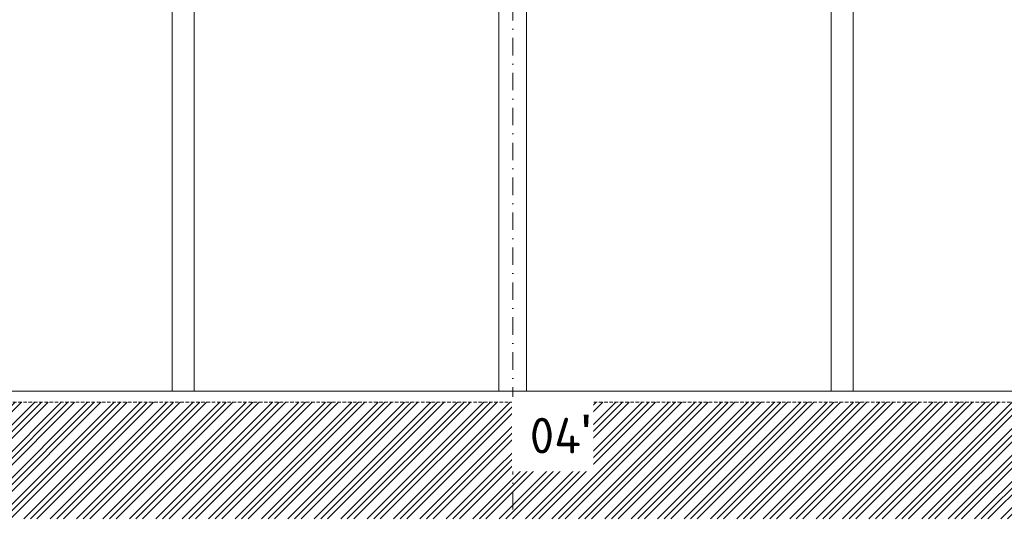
# Model space of a CAD drawing. Header units: millimetres. Extents: x -725694 to 5289369, y -1488057 to 2187451.
# Tile 95 of 656: x 33025 to 50950, y -47075 to -37880. Entities that reach past the tile are written whole.
import ezdxf

# ---------------------------------------------------------------- set-up
doc = ezdxf.new("R2010")
doc.units = ezdxf.units.MM
for name, pattern in [('CENTERX2', [101.6, 63.5, -12.7, 12.7, -12.7]), ('DASHDOT', [25.4, 12.7, -6.35, 0, -6.35]), ('HIDDEN', [9.525, 6.35, -3.175])]:
    doc.linetypes.add(name, pattern=pattern)
for name, color, linetype, lineweight in [('A99_N_txt-popis-200', 240, 'Continuous', 5), ('A99_S_kce-pohl', 7, 'Continuous', 5), ('A99_S_kce-rez-sil', 7, 'Continuous', 15), ('A99_S_osy', 1, 'CENTERX2', 5), ('A99_S_sraf', 252, 'Continuous', 9)]:
    doc.layers.add(name, color=color, linetype=linetype, lineweight=lineweight)
doc.styles.add('ad_popis 100', font='isocpeur.ttf', dxfattribs={"height": 200})

msp = doc.modelspace()

# ---------------------------------------------------------------- hatches: boundary and pattern name
at = {"layer": 'A99_S_sraf', "linetype": 'Continuous', "lineweight": 0}
h = msp.add_hatch(dxfattribs=at)
h.set_pattern_fill('ZEM_PUVODNI', color=256, scale=85, angle=180)
h.set_pattern_definition([(225, (0, 0), (240.4163, -240.4163), []), (225, (-120.2, 1e-14), (240.4163, -240.4163), []), (225, (-240.4, 3e-14), (240.4163, -240.4163), [])])
h.paths.add_polyline_path([(5750, -44835.1), (-646.9, -45035), (-4963.8, -45035), (-4963.8, -46960), (155112.5, -46960), (155112.5, -44835)])

# ---------------------------------------------------------------- linework, layer by layer
at = {"layer": 'A99_S_kce-pohl', "linetype": 'Continuous'}
for p, q in [((41750, -44635), (41750, -32611.9)), ((42250, -44635), (42250, -32611.9)), ((35800, -44635), (35800, -33515)), ((36200, -44635), (36200, -33515)), ((47800, -44635), (47800, -33515)), ((48200, -44635), (48200, -33515))]:
    msp.add_line(p, q, dxfattribs=at)
at = {"layer": 'A99_S_kce-rez-sil', "linetype": 'Continuous'}
msp.add_line((5450, -44635), (150800, -44635), dxfattribs=at)
at = {"layer": 'A99_S_kce-rez-sil', "color": 7, "linetype": 'HIDDEN', "lineweight": 5, "ltscale": 10}
msp.add_line((5756.2, -44834.9), (151100, -44835), dxfattribs=at)
at = {"layer": 'A99_S_osy', "linetype": 'DASHDOT', "lineweight": 5, "ltscale": 25}
msp.add_line((42000, -28685), (42000, -47075), dxfattribs=at)

# ---------------------------------------------------------------- next in the draw order: texts
at = {"layer": 'A99_N_txt-popis-200', "color": 1, "lineweight": 0, "insert": (42310, -45065), "char_height": 650, "attachment_point": 1, "style": 'ad_popis 100', "bg_fill": 2}
msp.add_mtext_dynamic_manual_height_columns("04{\\fArial|b0|i0|c238|p34;\\H1.08333x;'}", width=832.5, gutter_width=1000, heights=[0], dxfattribs=at)

doc.saveas('drawing.dxf')
